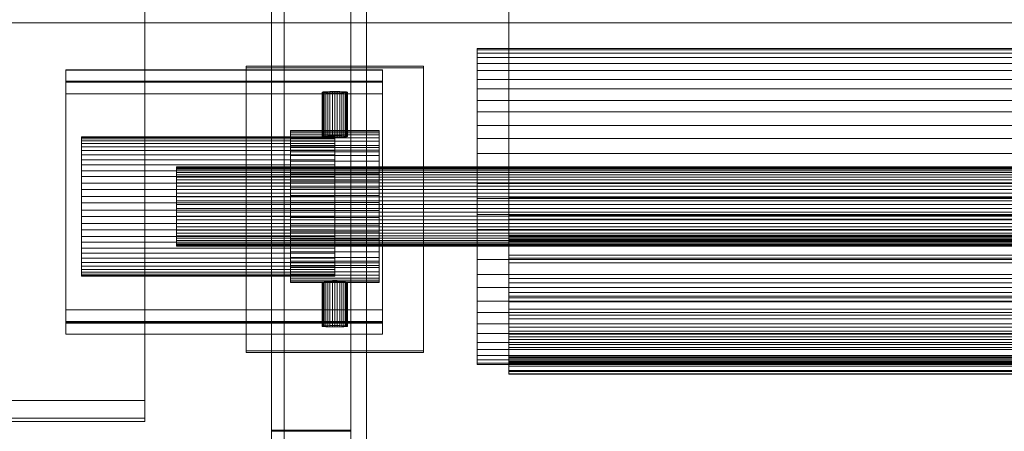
# Model space of a CAD drawing. Header units: millimetres. Extents: x -3490 to 61924, y -72580 to 6847.
# Tile 643 of 656: x 27146 to 27457, y -20671 to -20541. Entities that reach past the tile are written whole.
import ezdxf

# ---------------------------------------------------------------- set-up
doc = ezdxf.new("R2010")
doc.units = ezdxf.units.MM
doc.layers.add('superior_C09', color=7, linetype='Continuous', lineweight=0)
doc.layers.add('superior_C10', color=7, linetype='Continuous', lineweight=0)

msp = doc.modelspace()

# ---------------------------------------------------------------- linework, layer by layer
at = {"layer": 'superior_C09'}
for p, q in [((27225.067, -17790.806), (27225.067, -20670.623)), ((27225.067, -20670.929), (27225.067, -17791.112)), ((27225.067, -17791.265), (27225.067, -20671.082)), ((27229.067, -20671.082), (27229.067, -17791.265)), ((27250.067, -20670.623), (27250.067, -17790.806)), ((27250.067, -17791.112), (27250.067, -20670.929)), ((27225.067, -17795.908), (27225.067, -20675.726)), ((27225.067, -20676.032), (27225.067, -17796.215)), ((27229.067, -17796.215), (27229.067, -20676.032)), ((27250.067, -20675.726), (27250.067, -17795.908)), ((27250.067, -17796.215), (27250.067, -20676.032)), ((27300.067, -17857.295), (27300.067, -20597.295)), ((27300.067, -20597.449), (27300.067, -17857.449)), ((27300.067, -17862.551), (27300.067, -20602.551)), ((27300.067, -20602.705), (27300.067, -17862.705)), ((27255.067, -20792.712), (27255.067, -20413.207)), ((27255.067, -20413.82), (27255.067, -20793.324)), ((27185.067, -20661.241), (27185.067, -20531.411)), ((27185.067, -20666.854), (27185.067, -20537.024)), ((27185.067, -20538.044), (27185.067, -20667.875)), ((27290.067, -20551.522), (27290.067, -20550.065)), ((27290.067, -20550.065), (27290.067, -20550.527)), ((27290.067, -20550.065), (27710.067, -20550.065)), ((27290.067, -20550.527), (27290.067, -20552.89)), ((27290.067, -20550.527), (27710.067, -20550.527)), ((27290.067, -20554.843), (27290.067, -20551.522)), ((27290.067, -20551.522), (27710.067, -20551.522)), ((27290.067, -20552.89), (27290.067, -20557.063)), ((27290.067, -20552.89), (27710.067, -20552.89)), ((27160.067, -20556.786), (27160.067, -20560.781)), ((27260.067, -20556.786), (27160.067, -20556.786)), ((27160.067, -20556.786), (27160.067, -20560.46)), ((27160.067, -20556.786), (27160.067, -20636.682)), ((27160.067, -20556.786), (27160.067, -20556.99)), ((27160.067, -20556.99), (27260.067, -20556.99)), ((27160.067, -20636.886), (27160.067, -20556.99)), ((27217.067, -20555.722), (27217.067, -20645.605)), ((27273.067, -20555.722), (27217.067, -20555.722)), ((27217.067, -20555.722), (27217.067, -20556.232)), ((27217.067, -20556.232), (27273.067, -20556.232)), ((27217.067, -20646.115), (27217.067, -20556.232)), ((27260.067, -20560.781), (27260.067, -20556.786)), ((27260.067, -20560.46), (27260.067, -20556.786)), ((27260.067, -20636.682), (27260.067, -20556.786)), ((27260.067, -20556.99), (27260.067, -20556.786)), ((27260.067, -20556.99), (27260.067, -20636.886)), ((27273.067, -20645.605), (27273.067, -20555.722)), ((27273.067, -20556.232), (27273.067, -20555.722)), ((27273.067, -20556.232), (27273.067, -20646.115)), ((27290.067, -20559.898), (27290.067, -20554.843)), ((27290.067, -20554.843), (27710.067, -20554.843)), ((27290.067, -20557.063), (27290.067, -20562.887)), ((27290.067, -20557.063), (27710.067, -20557.063)), ((27160.067, -20560.46), (27260.067, -20560.46)), ((27160.067, -20564.455), (27160.067, -20560.46)), ((27160.067, -20560.781), (27260.067, -20560.781)), ((27160.067, -20564.455), (27160.067, -20560.781)), ((27260.067, -20560.46), (27260.067, -20564.455)), ((27260.067, -20564.455), (27260.067, -20560.781)), ((27290.067, -20566.495), (27290.067, -20559.898)), ((27290.067, -20559.898), (27710.067, -20559.898)), ((27241.067, -20563.916), (27241.144, -20563.876)), ((27241.144, -20563.956), (27241.067, -20563.916)), ((27241.067, -20563.916), (27241.067, -20577.897)), ((27241.144, -20563.876), (27241.372, -20563.838)), ((27241.144, -20563.876), (27241.144, -20577.858)), ((27241.372, -20563.994), (27241.144, -20563.956)), ((27241.144, -20563.956), (27241.144, -20577.937)), ((27241.372, -20563.838), (27241.742, -20563.802)), ((27241.372, -20563.838), (27241.372, -20577.819)), ((27241.742, -20564.029), (27241.372, -20563.994)), ((27241.372, -20563.994), (27241.372, -20577.976)), ((27241.742, -20563.802), (27242.239, -20563.771)), ((27241.742, -20563.802), (27241.742, -20577.784)), ((27242.239, -20564.06), (27241.742, -20564.029)), ((27241.742, -20564.029), (27241.742, -20578.011)), ((27242.239, -20563.771), (27242.845, -20563.746)), ((27242.239, -20563.771), (27242.239, -20577.753)), ((27242.845, -20564.085), (27242.239, -20564.06)), ((27242.239, -20564.06), (27242.239, -20578.042)), ((27242.845, -20563.746), (27243.537, -20563.727)), ((27242.845, -20563.746), (27242.845, -20577.728)), ((27243.537, -20564.104), (27242.845, -20564.085)), ((27242.845, -20564.085), (27242.845, -20578.067)), ((27243.537, -20563.727), (27244.287, -20563.715)), ((27243.537, -20563.727), (27243.537, -20577.709)), ((27244.287, -20564.116), (27243.537, -20564.104)), ((27243.537, -20564.104), (27243.537, -20578.086)), ((27244.287, -20563.715), (27245.067, -20563.712)), ((27244.287, -20563.715), (27244.287, -20577.697)), ((27245.067, -20564.12), (27244.287, -20564.116)), ((27244.287, -20564.116), (27244.287, -20578.098)), ((27245.067, -20563.712), (27245.848, -20563.715)), ((27245.067, -20563.712), (27245.067, -20577.693)), ((27245.848, -20564.116), (27245.067, -20564.12)), ((27245.067, -20564.12), (27245.067, -20578.102)), ((27245.848, -20563.715), (27246.598, -20563.727)), ((27245.848, -20563.715), (27245.848, -20577.697)), ((27246.598, -20564.104), (27245.848, -20564.116)), ((27245.848, -20564.116), (27245.848, -20578.098)), ((27246.598, -20563.727), (27247.29, -20563.746)), ((27246.598, -20563.727), (27246.598, -20577.709)), ((27247.29, -20564.085), (27246.598, -20564.104)), ((27246.598, -20564.104), (27246.598, -20578.086)), ((27247.29, -20563.746), (27247.896, -20563.771)), ((27247.29, -20563.746), (27247.29, -20577.728)), ((27247.896, -20564.06), (27247.29, -20564.085)), ((27247.29, -20564.085), (27247.29, -20578.067)), ((27247.896, -20563.771), (27248.393, -20563.802)), ((27247.896, -20563.771), (27247.896, -20577.753)), ((27248.393, -20564.029), (27247.896, -20564.06)), ((27247.896, -20564.06), (27247.896, -20578.042)), ((27248.393, -20563.802), (27248.763, -20563.838)), ((27248.393, -20563.802), (27248.393, -20577.784)), ((27248.763, -20563.994), (27248.393, -20564.029)), ((27248.393, -20564.029), (27248.393, -20578.011)), ((27248.763, -20563.838), (27248.991, -20563.876)), ((27248.763, -20563.838), (27248.763, -20577.819)), ((27248.991, -20563.956), (27248.763, -20563.994)), ((27248.763, -20563.994), (27248.763, -20577.976)), ((27248.991, -20563.876), (27249.067, -20563.916)), ((27248.991, -20563.876), (27248.991, -20577.858)), ((27249.067, -20563.916), (27248.991, -20563.956)), ((27248.991, -20563.956), (27248.991, -20577.937)), ((27249.067, -20577.897), (27249.067, -20563.916)), ((27290.067, -20562.887), (27290.067, -20570.136)), ((27290.067, -20562.887), (27710.067, -20562.887)), ((27260.067, -20564.455), (27160.067, -20564.455)), ((27290.067, -20574.379), (27290.067, -20566.495)), ((27290.067, -20566.495), (27710.067, -20566.495)), ((27290.067, -20570.136), (27290.067, -20578.534)), ((27290.067, -20570.136), (27710.067, -20570.136)), ((27231.067, -20576.731), (27231.067, -20576.031)), ((27231.067, -20576.031), (27231.067, -20576.253)), ((27231.067, -20576.031), (27259.067, -20576.031)), ((27231.067, -20576.253), (27231.067, -20577.387)), ((27231.067, -20576.253), (27259.067, -20576.253)), ((27259.067, -20576.253), (27259.067, -20576.031)), ((27259.067, -20576.031), (27259.067, -20576.731)), ((27259.067, -20577.387), (27259.067, -20576.253)), ((27290.067, -20583.248), (27290.067, -20574.379)), ((27290.067, -20574.379), (27710.067, -20574.379)), ((27165.067, -20578.67), (27165.067, -20578.029)), ((27165.067, -20578.029), (27165.067, -20578.232)), ((27165.067, -20578.029), (27245.067, -20578.029)), ((27165.067, -20578.232), (27165.067, -20579.272)), ((27165.067, -20578.232), (27245.067, -20578.232)), ((27165.067, -20580.131), (27165.067, -20578.67)), ((27165.067, -20578.67), (27245.067, -20578.67)), ((27165.067, -20579.272), (27165.067, -20581.108)), ((27165.067, -20579.272), (27245.067, -20579.272)), ((27231.067, -20578.324), (27231.067, -20576.731)), ((27231.067, -20576.731), (27259.067, -20576.731)), ((27231.067, -20577.387), (27231.067, -20579.39)), ((27231.067, -20577.387), (27259.067, -20577.387)), ((27231.067, -20580.751), (27231.067, -20578.324)), ((27231.067, -20578.324), (27259.067, -20578.324)), ((27231.067, -20579.39), (27231.067, -20582.186)), ((27231.067, -20579.39), (27259.067, -20579.39)), ((27241.144, -20577.858), (27241.067, -20577.897)), ((27241.067, -20577.897), (27241.144, -20577.937)), ((27241.372, -20577.819), (27241.144, -20577.858)), ((27241.144, -20577.937), (27241.372, -20577.976)), ((27241.742, -20577.784), (27241.372, -20577.819)), ((27241.372, -20577.976), (27241.742, -20578.011)), ((27242.239, -20577.753), (27241.742, -20577.784)), ((27241.742, -20578.011), (27242.239, -20578.042)), ((27242.845, -20577.728), (27242.239, -20577.753)), ((27242.239, -20578.042), (27242.845, -20578.067)), ((27243.537, -20577.709), (27242.845, -20577.728)), ((27242.845, -20578.067), (27243.537, -20578.086)), ((27244.287, -20577.697), (27243.537, -20577.709)), ((27243.537, -20578.086), (27244.287, -20578.098)), ((27245.067, -20577.693), (27244.287, -20577.697)), ((27244.287, -20578.098), (27245.067, -20578.102)), ((27245.848, -20577.697), (27245.067, -20577.693)), ((27245.067, -20578.232), (27245.067, -20578.029)), ((27245.067, -20578.029), (27245.067, -20578.67)), ((27245.067, -20578.102), (27245.848, -20578.098)), ((27245.067, -20579.272), (27245.067, -20578.232)), ((27245.067, -20578.67), (27245.067, -20580.131)), ((27245.067, -20581.108), (27245.067, -20579.272)), ((27246.598, -20577.709), (27245.848, -20577.697)), ((27245.848, -20578.098), (27246.598, -20578.086)), ((27247.29, -20577.728), (27246.598, -20577.709)), ((27246.598, -20578.086), (27247.29, -20578.067)), ((27247.896, -20577.753), (27247.29, -20577.728)), ((27247.29, -20578.067), (27247.896, -20578.042)), ((27248.393, -20577.784), (27247.896, -20577.753)), ((27247.896, -20578.042), (27248.393, -20578.011)), ((27248.763, -20577.819), (27248.393, -20577.784)), ((27248.393, -20578.011), (27248.763, -20577.976)), ((27248.991, -20577.858), (27248.763, -20577.819)), ((27248.763, -20577.976), (27248.991, -20577.937)), ((27249.067, -20577.897), (27248.991, -20577.858)), ((27248.991, -20577.937), (27249.067, -20577.897)), ((27259.067, -20576.731), (27259.067, -20578.324)), ((27259.067, -20579.39), (27259.067, -20577.387)), ((27259.067, -20578.324), (27259.067, -20580.751)), ((27259.067, -20582.186), (27259.067, -20579.39)), ((27290.067, -20578.534), (27290.067, -20587.756)), ((27290.067, -20578.534), (27710.067, -20578.534)), ((27165.067, -20582.355), (27165.067, -20580.131)), ((27165.067, -20580.131), (27245.067, -20580.131)), ((27165.067, -20581.108), (27165.067, -20583.67)), ((27165.067, -20581.108), (27245.067, -20581.108)), ((27165.067, -20585.258), (27165.067, -20582.355)), ((27165.067, -20582.355), (27245.067, -20582.355)), ((27231.067, -20583.918), (27231.067, -20580.751)), ((27231.067, -20580.751), (27259.067, -20580.751)), ((27231.067, -20581.36), (27231.067, -20617.313)), ((27259.067, -20581.36), (27231.067, -20581.36)), ((27231.067, -20581.36), (27231.067, -20582.687)), ((27231.067, -20582.186), (27231.067, -20585.665)), ((27231.067, -20582.186), (27259.067, -20582.186)), ((27231.067, -20582.687), (27259.067, -20582.687)), ((27231.067, -20618.64), (27231.067, -20582.687)), ((27245.067, -20580.131), (27245.067, -20582.355)), ((27245.067, -20583.67), (27245.067, -20581.108)), ((27245.067, -20582.355), (27245.067, -20585.258)), ((27259.067, -20580.751), (27259.067, -20583.918)), ((27259.067, -20617.313), (27259.067, -20581.36)), ((27259.067, -20582.687), (27259.067, -20581.36)), ((27259.067, -20585.665), (27259.067, -20582.186)), ((27259.067, -20582.687), (27259.067, -20618.64)), ((27165.067, -20583.67), (27165.067, -20586.86)), ((27165.067, -20583.67), (27245.067, -20583.67)), ((27165.067, -20588.727), (27165.067, -20585.258)), ((27165.067, -20585.258), (27245.067, -20585.258)), ((27231.067, -20587.702), (27231.067, -20583.918)), ((27231.067, -20583.918), (27259.067, -20583.918)), ((27231.067, -20585.665), (27231.067, -20589.696)), ((27231.067, -20585.665), (27259.067, -20585.665)), ((27245.067, -20586.86), (27245.067, -20583.67)), ((27245.067, -20585.258), (27245.067, -20588.727)), ((27259.067, -20583.918), (27259.067, -20587.702)), ((27259.067, -20589.696), (27259.067, -20585.665)), ((27290.067, -20592.761), (27290.067, -20583.248)), ((27290.067, -20583.248), (27710.067, -20583.248)), ((27165.067, -20586.86), (27165.067, -20590.555)), ((27165.067, -20586.86), (27245.067, -20586.86)), ((27165.067, -20592.629), (27165.067, -20588.727)), ((27165.067, -20588.727), (27245.067, -20588.727)), ((27195.067, -20587.881), (27195.067, -20587.516)), ((27195.067, -20587.516), (27195.067, -20587.632)), ((27195.067, -20587.516), (27805.067, -20587.516)), ((27195.067, -20587.632), (27195.067, -20588.222)), ((27195.067, -20587.632), (27805.067, -20587.632)), ((27195.067, -20588.711), (27195.067, -20587.881)), ((27195.067, -20587.881), (27805.067, -20587.881)), ((27195.067, -20588.222), (27195.067, -20589.266)), ((27195.067, -20588.222), (27805.067, -20588.222)), ((27195.067, -20589.975), (27195.067, -20588.711)), ((27195.067, -20588.711), (27805.067, -20588.711)), ((27231.067, -20591.959), (27231.067, -20587.702)), ((27231.067, -20587.702), (27259.067, -20587.702)), ((27245.067, -20590.555), (27245.067, -20586.86)), ((27245.067, -20588.727), (27245.067, -20592.629)), ((27259.067, -20587.702), (27259.067, -20591.959)), ((27290.067, -20587.756), (27290.067, -20597.449)), ((27290.067, -20587.756), (27710.067, -20587.756)), ((27165.067, -20590.555), (27165.067, -20594.613)), ((27165.067, -20590.555), (27245.067, -20590.555)), ((27195.067, -20589.266), (27195.067, -20590.722)), ((27195.067, -20589.266), (27805.067, -20589.266)), ((27195.067, -20591.624), (27195.067, -20589.975)), ((27195.067, -20589.975), (27805.067, -20589.975)), ((27195.067, -20590.722), (27195.067, -20592.534)), ((27195.067, -20590.722), (27805.067, -20590.722)), ((27195.067, -20593.595), (27195.067, -20591.624)), ((27195.067, -20591.624), (27805.067, -20591.624)), ((27231.067, -20589.696), (27231.067, -20594.123)), ((27231.067, -20589.696), (27259.067, -20589.696)), ((27231.067, -20596.525), (27231.067, -20591.959)), ((27231.067, -20591.959), (27259.067, -20591.959)), ((27245.067, -20594.613), (27245.067, -20590.555)), ((27259.067, -20594.123), (27259.067, -20589.696)), ((27259.067, -20591.959), (27259.067, -20596.525)), ((27165.067, -20596.815), (27165.067, -20592.629)), ((27165.067, -20592.629), (27245.067, -20592.629)), ((27165.067, -20594.613), (27165.067, -20598.877)), ((27165.067, -20594.613), (27245.067, -20594.613)), ((27195.067, -20592.534), (27195.067, -20594.633)), ((27195.067, -20592.534), (27805.067, -20592.534)), ((27195.067, -20595.812), (27195.067, -20593.595)), ((27195.067, -20593.595), (27805.067, -20593.595)), ((27195.067, -20594.633), (27195.067, -20596.939)), ((27195.067, -20594.633), (27805.067, -20594.633)), ((27231.067, -20594.123), (27231.067, -20598.775)), ((27231.067, -20594.123), (27259.067, -20594.123)), ((27245.067, -20592.629), (27245.067, -20596.815)), ((27245.067, -20598.877), (27245.067, -20594.613)), ((27259.067, -20598.775), (27259.067, -20594.123)), ((27290.067, -20602.551), (27290.067, -20592.761)), ((27290.067, -20592.761), (27710.067, -20592.761)), ((27165.067, -20601.123), (27165.067, -20596.815)), ((27165.067, -20596.815), (27245.067, -20596.815)), ((27195.067, -20598.19), (27195.067, -20595.812)), ((27195.067, -20595.812), (27805.067, -20595.812)), ((27195.067, -20596.939), (27195.067, -20599.362)), ((27195.067, -20596.939), (27805.067, -20596.939)), ((27195.067, -20600.638), (27195.067, -20598.19)), ((27195.067, -20598.19), (27805.067, -20598.19)), ((27231.067, -20601.225), (27231.067, -20596.525)), ((27231.067, -20596.525), (27259.067, -20596.525)), ((27245.067, -20596.815), (27245.067, -20601.123)), ((27259.067, -20596.525), (27259.067, -20601.225)), ((27290.067, -20597.449), (27290.067, -20607.239)), ((27290.067, -20597.449), (27710.067, -20597.449)), ((27300.067, -20597.295), (27700.067, -20597.295)), ((27300.067, -20597.449), (27300.067, -20597.295)), ((27300.067, -20597.295), (27300.067, -20604.228)), ((27700.067, -20597.449), (27300.067, -20597.449)), ((27300.067, -20603.988), (27300.067, -20597.449)), ((27165.067, -20598.877), (27165.067, -20603.185)), ((27165.067, -20598.877), (27245.067, -20598.877)), ((27165.067, -20605.387), (27165.067, -20601.123)), ((27165.067, -20601.123), (27245.067, -20601.123)), ((27195.067, -20599.362), (27195.067, -20601.81)), ((27195.067, -20599.362), (27805.067, -20599.362)), ((27195.067, -20603.061), (27195.067, -20600.638)), ((27195.067, -20600.638), (27805.067, -20600.638)), ((27231.067, -20598.775), (27231.067, -20603.475)), ((27231.067, -20598.775), (27259.067, -20598.775)), ((27231.067, -20605.877), (27231.067, -20601.225)), ((27231.067, -20601.225), (27259.067, -20601.225)), ((27245.067, -20603.185), (27245.067, -20598.877)), ((27245.067, -20601.123), (27245.067, -20605.387)), ((27259.067, -20603.475), (27259.067, -20598.775)), ((27259.067, -20601.225), (27259.067, -20605.877)), ((27165.067, -20603.185), (27165.067, -20607.371)), ((27165.067, -20603.185), (27245.067, -20603.185)), ((27195.067, -20601.81), (27195.067, -20604.188)), ((27195.067, -20601.81), (27805.067, -20601.81)), ((27195.067, -20605.367), (27195.067, -20603.061)), ((27195.067, -20603.061), (27805.067, -20603.061)), ((27195.067, -20604.188), (27195.067, -20606.405)), ((27195.067, -20604.188), (27805.067, -20604.188)), ((27231.067, -20603.475), (27231.067, -20608.041)), ((27231.067, -20603.475), (27259.067, -20603.475)), ((27245.067, -20607.371), (27245.067, -20603.185)), ((27259.067, -20608.041), (27259.067, -20603.475)), ((27290.067, -20612.244), (27290.067, -20602.551)), ((27290.067, -20602.551), (27710.067, -20602.551)), ((27300.067, -20602.551), (27700.067, -20602.551)), ((27300.067, -20602.705), (27300.067, -20602.551)), ((27300.067, -20602.551), (27300.067, -20609.047)), ((27700.067, -20602.705), (27300.067, -20602.705)), ((27300.067, -20609.59), (27300.067, -20602.705)), ((27300.067, -20610.46), (27300.067, -20603.988)), ((27300.067, -20603.988), (27300.067, -20604.228)), ((27700.067, -20603.988), (27300.067, -20603.988)), ((27300.067, -20604.228), (27300.067, -20611.087)), ((27300.067, -20604.228), (27700.067, -20604.228)), ((27165.067, -20609.445), (27165.067, -20605.387)), ((27165.067, -20605.387), (27245.067, -20605.387)), ((27165.067, -20607.371), (27165.067, -20611.273)), ((27165.067, -20607.371), (27245.067, -20607.371)), ((27195.067, -20607.466), (27195.067, -20605.367)), ((27195.067, -20605.367), (27805.067, -20605.367)), ((27195.067, -20606.405), (27195.067, -20608.376)), ((27195.067, -20606.405), (27805.067, -20606.405)), ((27195.067, -20609.278), (27195.067, -20607.466)), ((27195.067, -20607.466), (27805.067, -20607.466)), ((27231.067, -20610.304), (27231.067, -20605.877)), ((27231.067, -20605.877), (27259.067, -20605.877)), ((27245.067, -20605.387), (27245.067, -20609.445)), ((27245.067, -20611.273), (27245.067, -20607.371)), ((27259.067, -20605.877), (27259.067, -20610.304)), ((27290.067, -20607.239), (27290.067, -20616.752)), ((27290.067, -20607.239), (27710.067, -20607.239)), ((27165.067, -20613.14), (27165.067, -20609.445)), ((27165.067, -20609.445), (27245.067, -20609.445)), ((27195.067, -20608.376), (27195.067, -20610.025)), ((27195.067, -20608.376), (27805.067, -20608.376)), ((27195.067, -20610.734), (27195.067, -20609.278)), ((27195.067, -20609.278), (27805.067, -20609.278)), ((27195.067, -20610.025), (27195.067, -20611.289)), ((27195.067, -20610.025), (27805.067, -20610.025)), ((27195.067, -20611.778), (27195.067, -20610.734)), ((27195.067, -20610.734), (27805.067, -20610.734)), ((27231.067, -20608.041), (27231.067, -20612.298)), ((27231.067, -20608.041), (27259.067, -20608.041)), ((27231.067, -20614.335), (27231.067, -20610.304)), ((27231.067, -20610.304), (27259.067, -20610.304)), ((27245.067, -20609.445), (27245.067, -20613.14)), ((27259.067, -20612.298), (27259.067, -20608.041)), ((27259.067, -20610.304), (27259.067, -20614.335)), ((27300.067, -20609.047), (27300.067, -20609.59)), ((27700.067, -20609.047), (27300.067, -20609.047)), ((27300.067, -20609.047), (27300.067, -20615.389)), ((27300.067, -20609.59), (27700.067, -20609.59)), ((27300.067, -20616.312), (27300.067, -20609.59)), ((27300.067, -20616.752), (27300.067, -20610.46)), ((27300.067, -20610.46), (27300.067, -20611.087)), ((27700.067, -20610.46), (27300.067, -20610.46)), ((27165.067, -20611.273), (27165.067, -20614.742)), ((27165.067, -20611.273), (27245.067, -20611.273)), ((27165.067, -20616.33), (27165.067, -20613.14)), ((27165.067, -20613.14), (27245.067, -20613.14)), ((27195.067, -20611.289), (27195.067, -20612.119)), ((27195.067, -20611.289), (27805.067, -20611.289)), ((27195.067, -20612.368), (27195.067, -20611.778)), ((27195.067, -20611.778), (27805.067, -20611.778)), ((27195.067, -20612.119), (27195.067, -20612.484)), ((27195.067, -20612.119), (27805.067, -20612.119)), ((27195.067, -20612.484), (27195.067, -20612.368)), ((27195.067, -20612.368), (27805.067, -20612.368)), ((27805.067, -20612.484), (27195.067, -20612.484)), ((27231.067, -20612.298), (27231.067, -20616.082)), ((27231.067, -20612.298), (27259.067, -20612.298)), ((27245.067, -20614.742), (27245.067, -20611.273)), ((27245.067, -20613.14), (27245.067, -20616.33)), ((27259.067, -20616.082), (27259.067, -20612.298)), ((27290.067, -20621.466), (27290.067, -20612.244)), ((27290.067, -20612.244), (27710.067, -20612.244)), ((27300.067, -20611.087), (27300.067, -20617.757)), ((27300.067, -20611.087), (27700.067, -20611.087)), ((27165.067, -20614.742), (27165.067, -20617.645)), ((27165.067, -20614.742), (27245.067, -20614.742)), ((27165.067, -20618.892), (27165.067, -20616.33)), ((27165.067, -20616.33), (27245.067, -20616.33)), ((27231.067, -20617.814), (27231.067, -20614.335)), ((27231.067, -20614.335), (27259.067, -20614.335)), ((27231.067, -20616.082), (27231.067, -20619.249)), ((27231.067, -20616.082), (27259.067, -20616.082)), ((27245.067, -20617.645), (27245.067, -20614.742)), ((27245.067, -20616.33), (27245.067, -20618.892)), ((27259.067, -20614.335), (27259.067, -20617.814)), ((27259.067, -20619.249), (27259.067, -20616.082)), ((27290.067, -20616.752), (27290.067, -20625.621)), ((27290.067, -20616.752), (27710.067, -20616.752)), ((27300.067, -20615.389), (27300.067, -20616.312)), ((27700.067, -20615.389), (27300.067, -20615.389)), ((27300.067, -20615.389), (27300.067, -20621.466)), ((27300.067, -20616.312), (27700.067, -20616.312)), ((27300.067, -20622.754), (27300.067, -20616.312)), ((27300.067, -20622.758), (27300.067, -20616.752)), ((27300.067, -20616.752), (27300.067, -20617.757)), ((27700.067, -20616.752), (27300.067, -20616.752)), ((27165.067, -20617.645), (27165.067, -20619.869)), ((27165.067, -20617.645), (27245.067, -20617.645)), ((27165.067, -20620.728), (27165.067, -20618.892)), ((27165.067, -20618.892), (27245.067, -20618.892)), ((27165.067, -20619.869), (27165.067, -20621.33)), ((27165.067, -20619.869), (27245.067, -20619.869)), ((27231.067, -20617.313), (27259.067, -20617.313)), ((27231.067, -20618.64), (27231.067, -20617.313)), ((27231.067, -20620.61), (27231.067, -20617.814)), ((27231.067, -20617.814), (27259.067, -20617.814)), ((27259.067, -20618.64), (27231.067, -20618.64)), ((27231.067, -20619.249), (27231.067, -20621.676)), ((27231.067, -20619.249), (27259.067, -20619.249)), ((27245.067, -20619.869), (27245.067, -20617.645)), ((27245.067, -20618.892), (27245.067, -20620.728)), ((27245.067, -20621.33), (27245.067, -20619.869)), ((27259.067, -20618.64), (27259.067, -20617.313)), ((27259.067, -20617.814), (27259.067, -20620.61)), ((27259.067, -20621.676), (27259.067, -20619.249)), ((27300.067, -20617.757), (27300.067, -20624.123)), ((27300.067, -20617.757), (27700.067, -20617.757)), ((27165.067, -20621.768), (27165.067, -20620.728)), ((27165.067, -20620.728), (27245.067, -20620.728)), ((27165.067, -20621.33), (27165.067, -20621.971)), ((27165.067, -20621.33), (27245.067, -20621.33)), ((27165.067, -20621.971), (27165.067, -20621.768)), ((27165.067, -20621.768), (27245.067, -20621.768)), ((27245.067, -20621.971), (27165.067, -20621.971)), ((27231.067, -20622.613), (27231.067, -20620.61)), ((27231.067, -20620.61), (27259.067, -20620.61)), ((27231.067, -20621.676), (27231.067, -20623.269)), ((27231.067, -20621.676), (27259.067, -20621.676)), ((27231.067, -20623.747), (27231.067, -20622.613)), ((27231.067, -20622.613), (27259.067, -20622.613)), ((27245.067, -20620.728), (27245.067, -20621.768)), ((27245.067, -20621.971), (27245.067, -20621.33)), ((27245.067, -20621.768), (27245.067, -20621.971)), ((27259.067, -20620.61), (27259.067, -20622.613)), ((27259.067, -20623.269), (27259.067, -20621.676)), ((27259.067, -20622.613), (27259.067, -20623.747)), ((27290.067, -20629.864), (27290.067, -20621.466)), ((27290.067, -20621.466), (27710.067, -20621.466)), ((27300.067, -20621.466), (27300.067, -20622.754)), ((27700.067, -20621.466), (27300.067, -20621.466)), ((27300.067, -20621.466), (27300.067, -20627.177)), ((27300.067, -20622.754), (27700.067, -20622.754)), ((27300.067, -20628.808), (27300.067, -20622.754)), ((27300.067, -20628.374), (27300.067, -20622.758)), ((27300.067, -20622.758), (27300.067, -20624.123)), ((27700.067, -20622.758), (27300.067, -20622.758)), ((27231.067, -20623.269), (27231.067, -20623.969)), ((27231.067, -20623.269), (27259.067, -20623.269)), ((27231.067, -20623.969), (27231.067, -20623.747)), ((27231.067, -20623.747), (27259.067, -20623.747)), ((27259.067, -20623.969), (27231.067, -20623.969)), ((27241.067, -20623.838), (27241.144, -20623.798)), ((27241.144, -20623.877), (27241.067, -20623.838)), ((27241.067, -20623.838), (27241.067, -20637.819)), ((27241.144, -20623.798), (27241.372, -20623.759)), ((27241.144, -20623.798), (27241.144, -20637.779)), ((27241.372, -20623.916), (27241.144, -20623.877)), ((27241.144, -20623.877), (27241.144, -20637.859)), ((27241.372, -20623.759), (27241.742, -20623.724)), ((27241.372, -20623.759), (27241.372, -20637.741)), ((27241.742, -20623.951), (27241.372, -20623.916)), ((27241.372, -20623.916), (27241.372, -20637.897)), ((27241.742, -20623.724), (27242.239, -20623.693)), ((27241.742, -20623.724), (27241.742, -20637.706)), ((27242.239, -20623.982), (27241.742, -20623.951)), ((27241.742, -20623.951), (27241.742, -20637.933)), ((27242.239, -20623.693), (27242.845, -20623.668)), ((27242.239, -20623.693), (27242.239, -20637.675)), ((27242.845, -20624.007), (27242.239, -20623.982)), ((27242.239, -20623.982), (27242.239, -20637.964)), ((27242.845, -20623.668), (27243.537, -20623.649)), ((27242.845, -20623.668), (27242.845, -20637.65)), ((27243.537, -20624.026), (27242.845, -20624.007)), ((27242.845, -20624.007), (27242.845, -20637.989)), ((27243.537, -20623.649), (27244.287, -20623.637)), ((27243.537, -20623.649), (27243.537, -20637.631)), ((27244.287, -20624.038), (27243.537, -20624.026)), ((27243.537, -20624.026), (27243.537, -20638.008)), ((27244.287, -20623.637), (27245.067, -20623.633)), ((27244.287, -20623.637), (27244.287, -20637.619)), ((27245.067, -20624.042), (27244.287, -20624.038)), ((27244.287, -20624.038), (27244.287, -20638.019)), ((27245.067, -20623.633), (27245.848, -20623.637)), ((27245.067, -20623.633), (27245.067, -20637.615)), ((27245.848, -20624.038), (27245.067, -20624.042)), ((27245.067, -20624.042), (27245.067, -20638.023)), ((27245.848, -20623.637), (27246.598, -20623.649)), ((27245.848, -20623.637), (27245.848, -20637.619)), ((27246.598, -20624.026), (27245.848, -20624.038)), ((27245.848, -20624.038), (27245.848, -20638.019)), ((27246.598, -20623.649), (27247.29, -20623.668)), ((27246.598, -20623.649), (27246.598, -20637.631)), ((27247.29, -20624.007), (27246.598, -20624.026)), ((27246.598, -20624.026), (27246.598, -20638.008)), ((27247.29, -20623.668), (27247.896, -20623.693)), ((27247.29, -20623.668), (27247.29, -20637.65)), ((27247.896, -20623.982), (27247.29, -20624.007)), ((27247.29, -20624.007), (27247.29, -20637.989)), ((27247.896, -20623.693), (27248.393, -20623.724)), ((27247.896, -20623.693), (27247.896, -20637.675)), ((27248.393, -20623.951), (27247.896, -20623.982)), ((27247.896, -20623.982), (27247.896, -20637.964)), ((27248.393, -20623.724), (27248.763, -20623.759)), ((27248.393, -20623.724), (27248.393, -20637.706)), ((27248.763, -20623.916), (27248.393, -20623.951)), ((27248.393, -20623.951), (27248.393, -20637.933)), ((27248.763, -20623.759), (27248.991, -20623.798)), ((27248.763, -20623.759), (27248.763, -20637.741)), ((27248.991, -20623.877), (27248.763, -20623.916)), ((27248.763, -20623.916), (27248.763, -20637.897)), ((27248.991, -20623.798), (27249.067, -20623.838)), ((27248.991, -20623.798), (27248.991, -20637.779)), ((27249.067, -20623.838), (27248.991, -20623.877)), ((27248.991, -20623.877), (27248.991, -20637.859)), ((27249.067, -20637.819), (27249.067, -20623.838)), ((27259.067, -20623.969), (27259.067, -20623.269)), ((27259.067, -20623.747), (27259.067, -20623.969)), ((27290.067, -20625.621), (27290.067, -20633.505)), ((27290.067, -20625.621), (27710.067, -20625.621)), ((27300.067, -20624.123), (27300.067, -20630.077)), ((27300.067, -20624.123), (27700.067, -20624.123)), ((27300.067, -20627.177), (27300.067, -20628.808)), ((27700.067, -20627.177), (27300.067, -20627.177)), ((27300.067, -20627.177), (27300.067, -20632.423)), ((27300.067, -20633.505), (27300.067, -20628.374)), ((27300.067, -20628.374), (27300.067, -20630.077)), ((27700.067, -20628.374), (27300.067, -20628.374)), ((27300.067, -20628.808), (27700.067, -20628.808)), ((27300.067, -20634.368), (27300.067, -20628.808)), ((27290.067, -20637.113), (27290.067, -20629.864)), ((27290.067, -20629.864), (27710.067, -20629.864)), ((27300.067, -20630.077), (27300.067, -20635.515)), ((27300.067, -20630.077), (27700.067, -20630.077)), ((27300.067, -20632.423), (27300.067, -20634.368)), ((27700.067, -20632.423), (27300.067, -20632.423)), ((27300.067, -20632.423), (27300.067, -20637.113)), ((27160.067, -20632.687), (27160.067, -20636.682)), ((27260.067, -20632.687), (27160.067, -20632.687)), ((27160.067, -20632.687), (27160.067, -20636.361)), ((27260.067, -20636.682), (27260.067, -20632.687)), ((27260.067, -20636.361), (27260.067, -20632.687)), ((27290.067, -20633.505), (27290.067, -20640.102)), ((27290.067, -20633.505), (27710.067, -20633.505)), ((27300.067, -20638.063), (27300.067, -20633.505)), ((27300.067, -20633.505), (27300.067, -20635.515)), ((27700.067, -20633.505), (27300.067, -20633.505)), ((27300.067, -20634.368), (27700.067, -20634.368)), ((27300.067, -20639.34), (27300.067, -20634.368)), ((27300.067, -20635.515), (27300.067, -20640.347)), ((27300.067, -20635.515), (27700.067, -20635.515)), ((27160.067, -20636.361), (27260.067, -20636.361)), ((27160.067, -20640.356), (27160.067, -20636.361)), ((27160.067, -20636.682), (27260.067, -20636.682)), ((27160.067, -20640.356), (27160.067, -20636.682)), ((27160.067, -20636.886), (27160.067, -20636.682)), ((27260.067, -20636.886), (27160.067, -20636.886)), ((27241.144, -20637.779), (27241.067, -20637.819)), ((27241.067, -20637.819), (27241.144, -20637.859)), ((27241.372, -20637.741), (27241.144, -20637.779)), ((27241.144, -20637.859), (27241.372, -20637.897)), ((27241.742, -20637.706), (27241.372, -20637.741)), ((27241.372, -20637.897), (27241.742, -20637.933)), ((27242.239, -20637.675), (27241.742, -20637.706)), ((27241.742, -20637.933), (27242.239, -20637.964)), ((27242.845, -20637.65), (27242.239, -20637.675)), ((27242.239, -20637.964), (27242.845, -20637.989)), ((27243.537, -20637.631), (27242.845, -20637.65)), ((27242.845, -20637.989), (27243.537, -20638.008)), ((27244.287, -20637.619), (27243.537, -20637.631)), ((27243.537, -20638.008), (27244.287, -20638.019)), ((27245.067, -20637.615), (27244.287, -20637.619)), ((27244.287, -20638.019), (27245.067, -20638.023)), ((27245.848, -20637.619), (27245.067, -20637.615)), ((27245.067, -20638.023), (27245.848, -20638.019)), ((27246.598, -20637.631), (27245.848, -20637.619)), ((27245.848, -20638.019), (27246.598, -20638.008)), ((27247.29, -20637.65), (27246.598, -20637.631)), ((27246.598, -20638.008), (27247.29, -20637.989)), ((27247.896, -20637.675), (27247.29, -20637.65)), ((27247.29, -20637.989), (27247.896, -20637.964)), ((27248.393, -20637.706), (27247.896, -20637.675)), ((27247.896, -20637.964), (27248.393, -20637.933)), ((27248.763, -20637.741), (27248.393, -20637.706)), ((27248.393, -20637.933), (27248.763, -20637.897)), ((27248.991, -20637.779), (27248.763, -20637.741)), ((27248.763, -20637.897), (27248.991, -20637.859)), ((27249.067, -20637.819), (27248.991, -20637.779)), ((27248.991, -20637.859), (27249.067, -20637.819)), ((27260.067, -20636.361), (27260.067, -20640.356)), ((27260.067, -20640.356), (27260.067, -20636.682)), ((27260.067, -20636.886), (27260.067, -20636.682)), ((27290.067, -20642.937), (27290.067, -20637.113)), ((27290.067, -20637.113), (27710.067, -20637.113)), ((27300.067, -20637.113), (27300.067, -20639.34)), ((27700.067, -20637.113), (27300.067, -20637.113)), ((27300.067, -20637.113), (27300.067, -20641.169)), ((27300.067, -20641.969), (27300.067, -20638.063)), ((27300.067, -20638.063), (27300.067, -20640.347)), ((27700.067, -20638.063), (27300.067, -20638.063)), ((27260.067, -20640.356), (27160.067, -20640.356)), ((27290.067, -20640.102), (27290.067, -20645.157)), ((27290.067, -20640.102), (27710.067, -20640.102)), ((27300.067, -20639.34), (27700.067, -20639.34)), ((27300.067, -20643.639), (27300.067, -20639.34)), ((27300.067, -20640.347), (27300.067, -20644.487)), ((27300.067, -20640.347), (27700.067, -20640.347)), ((27300.067, -20641.169), (27300.067, -20643.639)), ((27700.067, -20641.169), (27300.067, -20641.169)), ((27300.067, -20641.169), (27300.067, -20644.521)), ((27290.067, -20647.11), (27290.067, -20642.937)), ((27290.067, -20642.937), (27710.067, -20642.937)), ((27300.067, -20645.157), (27300.067, -20641.969)), ((27300.067, -20641.969), (27300.067, -20644.487)), ((27700.067, -20641.969), (27300.067, -20641.969)), ((27300.067, -20643.639), (27700.067, -20643.639)), ((27300.067, -20647.192), (27300.067, -20643.639)), ((27300.067, -20644.487), (27300.067, -20647.867)), ((27300.067, -20644.487), (27700.067, -20644.487)), ((27300.067, -20644.521), (27300.067, -20647.192)), ((27700.067, -20644.521), (27300.067, -20644.521)), ((27300.067, -20644.521), (27300.067, -20647.11)), ((27217.067, -20645.605), (27273.067, -20645.605)), ((27217.067, -20646.115), (27217.067, -20645.605)), ((27273.067, -20646.115), (27217.067, -20646.115)), ((27273.067, -20646.115), (27273.067, -20645.605)), ((27290.067, -20645.157), (27290.067, -20648.478)), ((27290.067, -20645.157), (27710.067, -20645.157)), ((27290.067, -20649.473), (27290.067, -20647.11)), ((27290.067, -20647.11), (27710.067, -20647.11)), ((27300.067, -20647.573), (27300.067, -20645.157)), ((27300.067, -20645.157), (27300.067, -20647.867)), ((27700.067, -20645.157), (27300.067, -20645.157)), ((27300.067, -20647.11), (27300.067, -20649.937)), ((27700.067, -20647.11), (27300.067, -20647.11)), ((27300.067, -20647.11), (27300.067, -20648.894)), ((27300.067, -20647.192), (27700.067, -20647.192)), ((27300.067, -20649.937), (27300.067, -20647.192)), ((27300.067, -20649.175), (27300.067, -20647.573)), ((27300.067, -20647.573), (27300.067, -20650.427)), ((27700.067, -20647.573), (27300.067, -20647.573)), ((27300.067, -20647.867), (27300.067, -20650.427)), ((27300.067, -20647.867), (27700.067, -20647.867)), ((27290.067, -20648.478), (27290.067, -20649.935)), ((27290.067, -20648.478), (27710.067, -20648.478)), ((27290.067, -20649.935), (27290.067, -20649.473)), ((27290.067, -20649.473), (27710.067, -20649.473)), ((27710.067, -20649.935), (27290.067, -20649.935)), ((27300.067, -20648.894), (27300.067, -20651.827)), ((27700.067, -20648.894), (27300.067, -20648.894)), ((27300.067, -20648.894), (27300.067, -20649.841)), ((27300.067, -20649.935), (27300.067, -20649.175)), ((27300.067, -20649.175), (27300.067, -20652.125)), ((27700.067, -20649.175), (27300.067, -20649.175)), ((27300.067, -20649.841), (27300.067, -20652.831)), ((27700.067, -20649.841), (27300.067, -20649.841)), ((27300.067, -20649.841), (27300.067, -20649.935)), ((27300.067, -20649.935), (27300.067, -20652.931)), ((27700.067, -20649.935), (27300.067, -20649.935)), ((27300.067, -20649.937), (27700.067, -20649.937)), ((27300.067, -20651.827), (27300.067, -20649.937)), ((27300.067, -20650.427), (27300.067, -20652.125)), ((27300.067, -20650.427), (27700.067, -20650.427)), ((27300.067, -20651.827), (27700.067, -20651.827)), ((27300.067, -20652.831), (27300.067, -20651.827)), ((27300.067, -20652.125), (27300.067, -20652.931)), ((27300.067, -20652.125), (27700.067, -20652.125)), ((27300.067, -20652.831), (27700.067, -20652.831)), ((27300.067, -20652.931), (27300.067, -20652.831)), ((27300.067, -20652.931), (27700.067, -20652.931)), ((27065.067, -20661.241), (27185.067, -20661.241)), ((27185.067, -20666.854), (27185.067, -20661.241)), ((27065.067, -20666.854), (27185.067, -20666.854)), ((27185.067, -20667.875), (27065.067, -20667.875)), ((27185.067, -20667.875), (27185.067, -20666.854)), ((27225.067, -20670.623), (27250.067, -20670.623)), ((27225.067, -20670.929), (27225.067, -20670.623)), ((27250.067, -20670.929), (27225.067, -20670.929)), ((27250.067, -20670.929), (27250.067, -20670.623))]:
    msp.add_line(p, q, dxfattribs=at)
at = {"layer": 'superior_C10'}
for p, q in [((27811.615, -20542), (18926.612, -20542)), ((18927.945, -20542), (27812.948, -20542))]:
    msp.add_line(p, q, dxfattribs=at)

doc.saveas('drawing.dxf')
